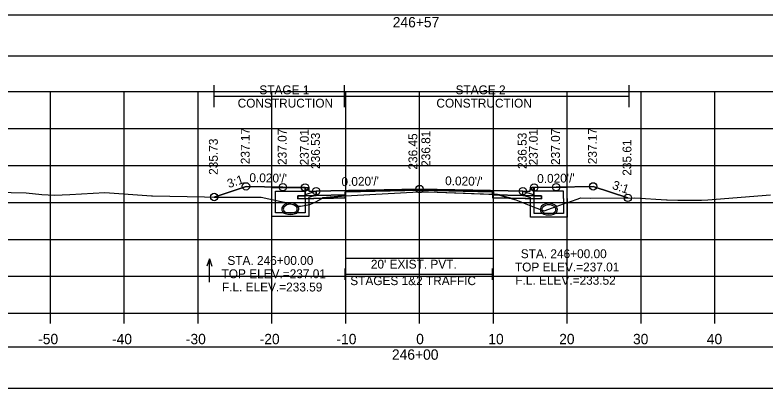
# Model space of a CAD drawing. Extents: x 1369627 to 1374022, y 380035 to 398173.
# Drawn here: x 1372043.7 to 1372145.5, y 390764.5 to 390815 of the extents above; entities that cross this region are included whole.
import ezdxf

# ---------------------------------------------------------------- set-up
doc = ezdxf.new("R2010")
doc.units = 0
for name, color, linetype in [('Default', 7, 'Continuous'), ('R_Alt Surface', 7, 'Continuous'), ('R_Axis', 7, 'Continuous'), ('R_Axis Annot', 7, 'Continuous'), ('R_Exist Surface', 7, 'Continuous'), ('R_Fin Surface', 7, 'Continuous'), ('R_Grid', 7, 'Continuous'), ('R_MOT', 7, 'Continuous'), ('R_No Plot', 7, 'Continuous'), ('R_Water', 7, 'Continuous'), ('R_Water Annot', 7, 'Continuous'), ('R_Xsect Elev', 7, 'Continuous'), ('R_Xsect Slope', 7, 'Continuous'), ('T_Vehicle Path Rt', 7, 'Continuous')]:
    doc.layers.add(name, color=color, linetype=linetype)

msp = doc.modelspace()

# ---------------------------------------------------------------- linework, layer by layer
at = {"layer": 'Default'}
for p, q in [((1372088.43, 390779.19), (1372088.43, 390780.69)), ((1372088.43, 390779.94), (1372108.43, 390779.94)), ((1372108.43, 390779.19), (1372108.43, 390780.69))]:
    msp.add_line(p, q, dxfattribs=at)
for points in [[(1371948.53, 390809.51), (1372248.53, 390809.51), (1372248.53, 390815.03), (1371948.53, 390815.03)], [(1372083.02, 390791.67), (1372083.52, 390791.67), (1372083.53, 390791.17), (1372084.53, 390791.19), (1372084.53, 390790.6), (1372083.03, 390790.57)], [(1372113.53, 390791.17), (1372113.54, 390791.67), (1372114.04, 390791.67), (1372114.03, 390790.57), (1372112.53, 390790.6), (1372112.53, 390791.19)], [(1371948.53, 390764.53), (1372248.53, 390764.53), (1372248.53, 390770.06), (1371948.53, 390770.06)]]:
    msp.add_lwpolyline(points, close=True, dxfattribs=at)
at = {"layer": 'R_Alt Surface'}
msp.add_lwpolyline([(1372083.03, 390791.67), (1372083.03, 390790.57), (1372084.53, 390790.6), (1372088.43, 390790.68), (1372088.43, 390791.1), (1372098.53, 390791.3), (1372108.43, 390791.1), (1372108.43, 390790.68), (1372112.53, 390790.6), (1372114.03, 390790.57), (1372114.03, 390791.67)], dxfattribs=at)
for points in [[(1372082.03, 390790.55), (1372083.03, 390790.57), (1372084.53, 390790.6), (1372088.43, 390790.68), (1372088.43, 390790.26), (1372082.03, 390790.14)], [(1372115.03, 390790.55), (1372114.03, 390790.57), (1372112.53, 390790.6), (1372108.43, 390790.68), (1372108.43, 390790.27), (1372115.03, 390790.14)]]:
    msp.add_lwpolyline(points, close=True, dxfattribs=at)
at = {"layer": 'R_Axis'}
for p, q in [((1371948.53, 390774.66), (1372248.53, 390774.66)), ((1372048.53, 390773.26), (1372048.53, 390774.66)), ((1372058.53, 390773.26), (1372058.53, 390774.66)), ((1372068.53, 390773.26), (1372068.53, 390774.66)), ((1372078.53, 390773.26), (1372078.53, 390774.66)), ((1372088.53, 390773.26), (1372088.53, 390774.66)), ((1372098.53, 390773.26), (1372098.53, 390774.66)), ((1372108.53, 390773.26), (1372108.53, 390774.66)), ((1372118.53, 390773.26), (1372118.53, 390774.66)), ((1372128.53, 390773.26), (1372128.53, 390774.66)), ((1372138.53, 390773.26), (1372138.53, 390774.66))]:
    msp.add_line(p, q, dxfattribs=at)
at = {"layer": 'R_Exist Surface'}
msp.add_lwpolyline([(1372039.09, 390791.11), (1372045.23, 390790.95), (1372047.36, 390790.74), (1372049.09, 390790.63), (1372051.16, 390790.73), (1372055.89, 390790.99), (1372062.23, 390790.56), (1372062.29, 390790.55), (1372062.36, 390790.55), (1372069.42, 390790.41), (1372073.34, 390790.35), (1372073.51, 390790.37), (1372076, 390790.38), (1372076.97, 390790.39), (1372077.06, 390790.37), (1372080.18, 390789.7), (1372082.21, 390789.16), (1372082.29, 390789.14), (1372082.4, 390789.16), (1372083.68, 390789.36), (1372084.48, 390789.75), (1372085.44, 390790.28), (1372087.94, 390790.5), (1372088.29, 390790.53), (1372089.32, 390790.59), (1372098.43, 390791.11), (1372099.72, 390791.07), (1372109.09, 390790.75), (1372109.83, 390790.52), (1372111.56, 390790.03), (1372114.28, 390788.94), (1372115.43, 390788.53), (1372116.55, 390788.94), (1372118.54, 390789.63), (1372118.63, 390789.66), (1372120.36, 390790.27), (1372121.64, 390790.23), (1372127.68, 390790.27), (1372131.97, 390790.01), (1372132.06, 390790.01), (1372133.52, 390789.98), (1372134.27, 390789.98), (1372136.74, 390789.97), (1372137.59, 390789.99), (1372146.08, 390790.7)], dxfattribs=at)
at = {"layer": 'R_Fin Surface'}
msp.add_lwpolyline([(1372070.7, 390790.39), (1372075.02, 390791.83), (1372080.02, 390791.73), (1372083.02, 390791.67), (1372083.52, 390791.67), (1372083.53, 390791.17), (1372084.53, 390791.19), (1372086.53, 390791.23), (1372098.53, 390791.47), (1372110.53, 390791.23), (1372112.53, 390791.19), (1372113.53, 390791.17), (1372113.54, 390791.67), (1372114.04, 390791.67), (1372117.04, 390791.73), (1372122.04, 390791.83), (1372126.73, 390790.27)], dxfattribs=at)
at = {"layer": 'R_Grid'}
for p, q in [((1371948.53, 390804.66), (1372248.53, 390804.66)), ((1372048.53, 390774.66), (1372048.53, 390804.66)), ((1372058.53, 390774.66), (1372058.53, 390804.66)), ((1372068.53, 390774.66), (1372068.53, 390804.66)), ((1372078.53, 390774.66), (1372078.53, 390804.66)), ((1372088.53, 390774.66), (1372088.53, 390804.66)), ((1372098.53, 390774.66), (1372098.53, 390804.66)), ((1372108.53, 390774.66), (1372108.53, 390804.66)), ((1372118.53, 390774.66), (1372118.53, 390804.66)), ((1372128.53, 390774.66), (1372128.53, 390804.66)), ((1372138.53, 390774.66), (1372138.53, 390804.66)), ((1371948.53, 390799.66), (1372248.53, 390799.66)), ((1371948.53, 390794.66), (1372248.53, 390794.66)), ((1371948.53, 390789.66), (1372248.53, 390789.66)), ((1371948.53, 390784.66), (1372248.53, 390784.66)), ((1371948.53, 390779.66), (1372248.53, 390779.66)), ((1371948.53, 390774.66), (1372248.53, 390774.66))]:
    msp.add_line(p, q, dxfattribs=at)
at = {"layer": 'R_MOT'}
for p, q in [((1372070.7, 390802.54), (1372070.7, 390805.54)), ((1372088.35, 390802.54), (1372088.35, 390805.54)), ((1372126.93, 390802.54), (1372126.93, 390805.54)), ((1372070.7, 390804.04), (1372126.93, 390804.04))]:
    msp.add_line(p, q, dxfattribs=at)
at = {"layer": 'R_No Plot'}
for points in [[(1372083.02, 390791.67), (1372083.03, 390790.57), (1372084.53, 390790.6), (1372088.53, 390790.68), (1372088.53, 390791.1), (1372098.53, 390791.3), (1372108.53, 390791.1), (1372108.53, 390790.68), (1372112.53, 390790.6), (1372114.03, 390790.57), (1372114.04, 390791.67)], [(1372088.43, 390782.11), (1372108.43, 390782.11)]]:
    msp.add_lwpolyline(points, dxfattribs=at)
for points in [[(1372098.53, 390791.47), (1372086.53, 390791.23), (1372084.53, 390791.19), (1372084.53, 390790.6), (1372088.53, 390790.68), (1372088.53, 390791.1), (1372098.53, 390791.3), (1372108.53, 390791.1), (1372108.53, 390790.68), (1372112.53, 390790.6), (1372112.53, 390791.19), (1372110.53, 390791.23)], [(1372088.53, 390790.68), (1372084.53, 390790.6), (1372083.03, 390790.57), (1372082.03, 390790.55), (1372082.03, 390790.14), (1372088.53, 390790.27)], [(1372108.53, 390790.68), (1372112.53, 390790.6), (1372114.03, 390790.57), (1372115.03, 390790.55), (1372115.03, 390790.14), (1372108.53, 390790.27)]]:
    msp.add_lwpolyline(points, close=True, dxfattribs=at)
for centre in [(1372075.02, 390791.83), (1372080.02, 390791.73), (1372083.02, 390791.67), (1372114.04, 390791.67), (1372117.04, 390791.73), (1372122.04, 390791.83), (1372084.53, 390791.19), (1372098.53, 390791.47), (1372112.53, 390791.19), (1372070.7, 390790.39), (1372126.73, 390790.27)]:
    msp.add_circle(centre, 0.5, dxfattribs=at)
at = {"layer": 'R_Water'}
for p, q in [((1372078.52, 390791.67), (1372083.27, 390791.67)), ((1372078.52, 390790.17), (1372078.52, 390791.67)), ((1372079.02, 390790.17), (1372079.02, 390791.17)), ((1372079.02, 390791.17), (1372083.02, 390791.17)), ((1372083.35, 390791.5), (1372083.02, 390791.17)), ((1372084.52, 390791.19), (1372083.02, 390790.67)), ((1372083.35, 390791.5), (1372083.27, 390791.67)), ((1372112.54, 390791.19), (1372114.04, 390790.67)), ((1372113.71, 390791.5), (1372113.79, 390791.67)), ((1372113.71, 390791.5), (1372114.04, 390791.17)), ((1372118.54, 390791.67), (1372113.79, 390791.67)), ((1372118.04, 390791.17), (1372114.04, 390791.17)), ((1372118.04, 390790.17), (1372118.04, 390791.17)), ((1372118.54, 390790.17), (1372118.54, 390791.67)), ((1372083.02, 390790.17), (1372083.02, 390790.67)), ((1372084.52, 390790.66), (1372083.52, 390790.31)), ((1372083.52, 390790.17), (1372083.52, 390790.31)), ((1372112.54, 390790.66), (1372113.54, 390790.31)), ((1372113.54, 390790.17), (1372113.54, 390790.31)), ((1372114.04, 390790.17), (1372114.04, 390790.67))]:
    msp.add_line(p, q, dxfattribs=at)
for points in [[(1372084.52, 390790.66), (1372084.52, 390791.19)], [(1372112.54, 390790.66), (1372112.54, 390791.19)], [(1372083.52, 390790.17), (1372083.52, 390787.75), (1372081.02, 390787.75), (1372078.52, 390787.75), (1372078.52, 390790.17)], [(1372083.02, 390790.17), (1372083.02, 390788.25), (1372081.02, 390788.25), (1372079.02, 390788.25), (1372079.02, 390790.17)], [(1372118.54, 390790.17), (1372118.54, 390787.68), (1372116.04, 390787.68), (1372113.54, 390787.68), (1372113.54, 390790.17)], [(1372118.04, 390790.17), (1372118.04, 390788.18), (1372116.04, 390788.18), (1372114.04, 390788.18), (1372114.04, 390790.17)]]:
    msp.add_lwpolyline(points, dxfattribs=at)
for centre, radius, start, end in [((1372080.51, 390788.76), 0.646, 136.3515, 253.9529), ((1372080.51, 390788.76), 0.646, 136.3515, 253.9529), ((1372080.51, 390788.76), 0.646, 136.3515, 253.9529), ((1372081.02, 390788.27), 1.35, 43.6485, 136.3515), ((1372081.02, 390788.27), 1.35, 43.6485, 136.3515), ((1372081.02, 390788.27), 1.35, 43.6485, 136.3515), ((1372081.02, 390788.27), 1.15, 43.6485, 136.3515), ((1372081.02, 390788.27), 1.15, 43.6485, 136.3515), ((1372081.02, 390788.27), 1.15, 43.6485, 136.3515), ((1372081.53, 390788.76), 0.646, 286.0471, 43.6485), ((1372081.53, 390788.76), 0.646, 286.0471, 43.6485), ((1372081.53, 390788.76), 0.646, 286.0471, 43.6485), ((1372115.53, 390788.69), 0.646, 136.3515, 253.9529), ((1372115.53, 390788.69), 0.646, 136.3515, 253.9529), ((1372115.53, 390788.69), 0.646, 136.3515, 253.9529), ((1372116.04, 390788.2), 1.35, 43.6485, 136.3515), ((1372116.04, 390788.2), 1.35, 43.6485, 136.3515), ((1372116.04, 390788.2), 1.35, 43.6485, 136.3515), ((1372116.04, 390788.2), 1.15, 43.6485, 136.3515), ((1372116.04, 390788.2), 1.15, 43.6485, 136.3515), ((1372116.04, 390788.2), 1.15, 43.6485, 136.3515), ((1372116.55, 390788.69), 0.646, 286.0471, 43.6485), ((1372116.55, 390788.69), 0.646, 286.0471, 43.6485), ((1372116.55, 390788.69), 0.646, 286.0471, 43.6485), ((1372080.51, 390788.76), 0.438, 136.3515, 253.9529), ((1372080.51, 390788.76), 0.438, 136.3515, 253.9529), ((1372080.51, 390788.76), 0.438, 136.3515, 253.9529), ((1372081.02, 390790.55), 2.5, 253.9529, 286.0471), ((1372081.02, 390790.54), 2.5, 253.9529, 286.0471), ((1372081.02, 390790.54), 2.5, 253.9529, 286.0471), ((1372081.02, 390790.55), 2.29, 253.9529, 286.0471), ((1372081.02, 390790.54), 2.29, 253.9529, 286.0471), ((1372081.02, 390790.54), 2.29, 253.9529, 286.0471), ((1372081.53, 390788.76), 0.438, 286.0471, 43.6485), ((1372081.53, 390788.76), 0.438, 286.0471, 43.6485), ((1372081.53, 390788.76), 0.438, 286.0471, 43.6485), ((1372115.53, 390788.69), 0.438, 136.3515, 253.9529), ((1372115.53, 390788.69), 0.438, 136.3515, 253.9529), ((1372115.53, 390788.69), 0.438, 136.3515, 253.9529), ((1372116.04, 390790.47), 2.5, 253.9529, 286.0471), ((1372116.04, 390790.47), 2.5, 253.9529, 286.0471), ((1372116.04, 390790.47), 2.5, 253.9529, 286.0471), ((1372116.04, 390790.47), 2.29, 253.9529, 286.0471), ((1372116.04, 390790.47), 2.29, 253.9529, 286.0471), ((1372116.04, 390790.47), 2.29, 253.9529, 286.0471), ((1372116.55, 390788.69), 0.438, 286.0471, 43.6485), ((1372116.55, 390788.69), 0.438, 286.0471, 43.6485), ((1372116.55, 390788.69), 0.438, 286.0471, 43.6485)]:
    msp.add_arc(centre, radius, start, end, dxfattribs=at)
at = {"layer": 'R_Water Annot'}
for p, q in [((1372070.06, 390782), (1372069.71, 390781.04)), ((1372070.06, 390778.86), (1372070.06, 390782)), ((1372070.06, 390782), (1372070.41, 390781.04))]:
    msp.add_line(p, q, dxfattribs=at)
at = {"layer": 'R_Xsect Elev'}
msp.add_line((1372098.53, 390791.1), (1372098.53, 390801.1), dxfattribs=at)
at = {"layer": 'T_Vehicle Path Rt'}
for p, q in [((1372083.03, 390790.57), (1372083.02, 390791.67)), ((1372114.04, 390791.67), (1372114.03, 390790.57)), ((1372085.3, 390790.2), (1372082.03, 390790.14)), ((1372085.3, 390790.2), (1372088.43, 390790.26)), ((1372088.43, 390790.68), (1372088.43, 390790.54)), ((1372088.43, 390790.26), (1372088.43, 390790.54)), ((1372108.43, 390790.77), (1372108.43, 390791.1)), ((1372108.43, 390790.77), (1372108.43, 390790.68)), ((1372109.37, 390790.67), (1372108.43, 390790.68)), ((1372108.43, 390790.68), (1372109.37, 390790.67)), ((1372110.89, 390790.22), (1372111.56, 390790.03))]:
    msp.add_line(p, q, dxfattribs=at)
for points in [[(1372083.02, 390791.67), (1372080.02, 390791.73), (1372075.02, 390791.83), (1372070.7, 390790.39)], [(1372108.43, 390791.1), (1372098.53, 390791.3), (1372088.43, 390791.1), (1372088.43, 390790.68)], [(1372126.73, 390790.27), (1372122.04, 390791.83), (1372117.04, 390791.73), (1372114.04, 390791.67)], [(1372070.7, 390790.39), (1372073.34, 390790.35), (1372073.51, 390790.37), (1372076, 390790.38), (1372076.97, 390790.39), (1372077.06, 390790.37), (1372080.18, 390789.7), (1372082.21, 390789.16), (1372082.29, 390789.14), (1372082.4, 390789.16), (1372083.68, 390789.36), (1372084.48, 390789.75), (1372085.3, 390790.2)], [(1372082.03, 390790.14), (1372082.03, 390790.55), (1372083.03, 390790.57)], [(1372088.43, 390790.54), (1372088.29, 390790.53), (1372087.94, 390790.5), (1372085.44, 390790.28), (1372085.3, 390790.2)], [(1372088.43, 390790.54), (1372089.32, 390790.59), (1372098.43, 390791.11), (1372099.72, 390791.07), (1372108.43, 390790.77)], [(1372109.37, 390790.67), (1372109.09, 390790.75), (1372108.43, 390790.77)], [(1372108.43, 390790.68), (1372108.43, 390790.27), (1372110.89, 390790.22)], [(1372110.89, 390790.22), (1372109.83, 390790.52), (1372109.37, 390790.67)], [(1372114.03, 390790.57), (1372115.03, 390790.55), (1372115.03, 390790.14), (1372110.89, 390790.22)], [(1372111.56, 390790.03), (1372114.28, 390788.94), (1372115.43, 390788.53), (1372116.55, 390788.94), (1372118.54, 390789.63), (1372118.63, 390789.66), (1372120.36, 390790.27), (1372121.64, 390790.23), (1372126.73, 390790.27)]]:
    msp.add_lwpolyline(points, dxfattribs=at)

# ---------------------------------------------------------------- texts
at = {"layer": 'R_Axis Annot'}
for s, height, p in [('246+57', 1.4, (1372094.9, 390813.36)), ("20' EXIST. PVT.", 1.2, (1372091.93, 390780.7)), ('STAGES 1&2 TRAFFIC', 1.2, (1372089.14, 390778.46)), ('-50', 1.4, (1372046.87, 390770.46)), ('-40', 1.4, (1372056.87, 390770.46)), ('-30', 1.4, (1372066.87, 390770.46)), ('-20', 1.4, (1372076.87, 390770.46)), ('-10', 1.4, (1372087.27, 390770.46)), ('0', 1.4, (1372098.07, 390770.46)), ('10', 1.4, (1372107.84, 390770.46)), ('20', 1.4, (1372117.44, 390770.46)), ('30', 1.4, (1372127.44, 390770.46)), ('40', 1.4, (1372137.44, 390770.46)), ('246+00', 1.4, (1372094.79, 390768.36))]:
    msp.add_text(s, height=height, dxfattribs=at).set_placement(p)
at = {"layer": 'R_MOT'}
for s, p in [('STAGE 1', (1372076.83, 390804.3)), ('STAGE 2', (1372103.41, 390804.3)), ('CONSTRUCTION', (1372073.89, 390802.5)), ('CONSTRUCTION', (1372100.81, 390802.5))]:
    msp.add_text(s, height=1.2, dxfattribs=at).set_placement(p)
at = {"layer": 'R_Water Annot'}
for s, p in [('STA. 246+00.00', (1372112.24, 390782.11)), ('STA. 246+00.00', (1372072.5, 390781.2)), ('TOP ELEV.=237.01', (1372111.45, 390780.31)), ('TOP ELEV.=237.01', (1372071.71, 390779.4)), ('F.L. ELEV.=233.52', (1372111.5, 390778.51)), ('F.L. ELEV.=233.59', (1372071.76, 390777.6))]:
    msp.add_text(s, height=1.2, dxfattribs=at).set_placement(p)
at = {"layer": 'R_Xsect Elev'}
for s, p in [('237.17', (1372075.52, 390794.83)), ('237.07', (1372080.52, 390794.73)), ('237.01', (1372083.52, 390794.67)), ('236.81', (1372099.98, 390794.47)), ('237.01', (1372114.54, 390794.67)), ('237.07', (1372117.54, 390794.73)), ('237.17', (1372122.54, 390794.83)), ('236.53', (1372085.03, 390794.19)), ('236.45', (1372098.23, 390794.1)), ('236.53', (1372113.03, 390794.19)), ('235.73', (1372071.2, 390793.39)), ('235.61', (1372127.23, 390793.27))]:
    msp.add_text(s, height=1.2, rotation=90, dxfattribs=at).set_placement(p)
at = {"layer": 'R_Xsect Slope'}
for s, rotation, p in [('3:1', 18.4332, (1372072.7, 390791.58)), ("0.020'/'", 358.8542, (1372075.47, 390792.42)), ("0.020'/'", 1.1458, (1372087.96, 390791.86)), ("0.020'/'", 358.8542, (1372101.98, 390792)), ("0.020'/'", 1.1458, (1372114.47, 390792.28)), ('3:1', 341.5668, (1372124.54, 390791.52))]:
    msp.add_text(s, height=1.2, rotation=rotation, dxfattribs=at).set_placement(p)

doc.saveas('drawing.dxf')
